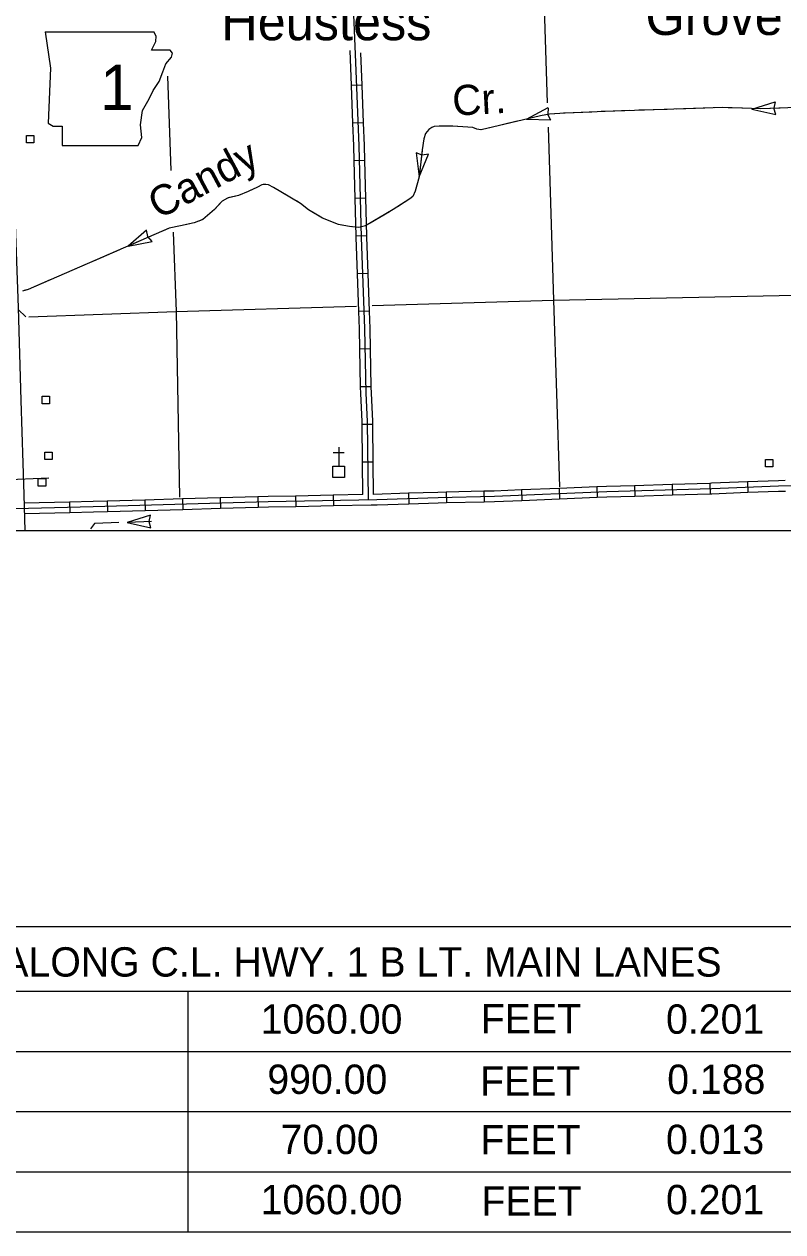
# Model space of a CAD drawing. Extents: x 155 to 3386, y 68 to 2138.
# Drawn here: x 1668.4 to 1972.1, y 68.1 to 551.2 of the extents above; entities that cross this region are included whole.
import ezdxf

# ---------------------------------------------------------------- set-up
doc = ezdxf.new("R2010")
doc.units = 0
for name, color, linetype in [('3', 7, 'Continuous'), ('Default', 7, 'Continuous'), ('E_No Plot', 7, 'Continuous'), ('Level 10', 7, 'Continuous'), ('Level 21', 7, 'Continuous'), ('Level 24', 7, 'Continuous'), ('Level 31', 7, 'Continuous'), ('Level 32', 7, 'Continuous'), ('Level 35', 7, 'Continuous'), ('Level 36', 7, 'Continuous'), ('Level 43', 7, 'Continuous'), ('Level 5', 7, 'Continuous'), ('Level 56', 7, 'Continuous'), ('Level 57', 7, 'Continuous')]:
    doc.layers.add(name, color=color, linetype=linetype)

msp = doc.modelspace()

# ---------------------------------------------------------------- linework, layer by layer
at = {"layer": '3'}
for p, q in [((1431.26, 190.26), (2068.72, 190.26)), ((1431.26, 164.33), (2068.72, 164.33)), ((1733.88, 164.33), (1733.88, 68.06)), ((1431.26, 140.26), (2068.72, 140.26)), ((1431.26, 116.19), (2068.72, 116.19)), ((1431.26, 92.13), (2068.72, 92.13)), ((1431.26, 68.06), (2068.72, 68.06))]:
    msp.add_line(p, q, dxfattribs=at)
at = {"layer": 'Default'}
msp.add_lwpolyline([(1150.5, 1308.99), (2342.15, 1308.99), (2342.15, 348.58), (1150.5, 348.58)], close=True, dxfattribs=at)
at = {"layer": 'E_No Plot'}
msp.add_lwpolyline([(1150.5, 1308.99), (2342.15, 1308.99), (2342.15, 348.58), (1150.5, 348.58)], close=True, dxfattribs=at)
msp.add_lwpolyline([(1150.5, 1308.99), (2342.15, 1308.99), (2342.15, 348.58), (1150.5, 348.58)], close=True, dxfattribs=at)
at = {"layer": 'Level 10'}
msp.add_lwpolyline([(1661.22, 586.02), (1662.35, 549.52), (1663.59, 511.92), (1664.67, 474.82), (1665.91, 437.88), (1667.04, 400.65), (1668.22, 363.06), (1668.66, 348.58)], dxfattribs=at)
at = {"layer": 'Level 21'}
for p, q in [((1676.78, 548.13), (1678.96, 533.63)), ((1721.25, 546.44), (1720.25, 548.11)), ((1721.01, 544.26), (1721.25, 546.44)), ((1719.32, 540.88), (1721.01, 544.26)), ((1726.81, 540.88), (1719.32, 540.88)), ((1725.12, 535.32), (1727.3, 537.98)), ((1727.78, 539.67), (1726.81, 540.88)), ((1727.3, 537.98), (1727.78, 539.67)), ((1678.96, 533.63), (1677.99, 511.63)), ((1722.46, 528.31), (1723.91, 532.18)), ((1723.91, 532.18), (1725.12, 535.32)), ((1720.05, 524.68), (1722.46, 528.31)), ((1718.35, 521.3), (1720.05, 524.68)), ((1715.69, 516.71), (1718.35, 521.3)), ((1714.97, 510.91), (1715.69, 516.71)), ((1677.99, 511.63), (1679.93, 510.43)), ((1679.93, 510.43), (1683.55, 510.43)), ((1683.55, 510.43), (1683.55, 502.69)), ((1715.45, 505.83), (1714.97, 510.91)), ((1683.55, 502.69), (1714, 502.69)), ((1714, 502.69), (1715.45, 505.83))]:
    msp.add_line(p, q, dxfattribs=at)
msp.add_lwpolyline([(1676.78, 548.13), (1720.25, 548.11)], dxfattribs=at)
at = {"layer": 'Level 31'}
msp.add_lwpolyline([(1659.46, 368.98), (1678.24, 369.76)], dxfattribs=at)
at = {"layer": 'Level 32'}
for p, q in [((1803.67, 526.86), (1799.39, 526.7)), ((1804.24, 511.79), (1799.95, 511.63)), ((1804.73, 496.69), (1800.45, 496.58)), ((1805.13, 481.61), (1800.84, 481.49)), ((1805.52, 466.53), (1801.23, 466.41)), ((1806.06, 451.47), (1801.77, 451.32)), ((1806.6, 436.4), (1802.32, 436.24)), ((1807.02, 421.28), (1802.74, 421.19)), ((1807.33, 406.2), (1803.04, 406.11)), ((1807.98, 391.11), (1803.69, 391.06)), ((1808.13, 376.02), (1803.85, 375.98)), ((1942.82, 367.51), (1942.95, 363.22)), ((1957.87, 368.09), (1958.04, 363.8)), ((1776.98, 362.45), (1777.07, 358.17)), ((1792.06, 362.77), (1792.15, 358.48)), ((1822.2, 363.53), (1822.33, 359.25)), ((1837.29, 363.98), (1837.39, 359.7)), ((1852.38, 364.33), (1852.47, 360.04)), ((1867.41, 364.86), (1867.59, 360.58)), ((1882.49, 365.47), (1882.66, 361.19)), ((1897.56, 366.08), (1897.73, 361.8)), ((1912.66, 366.58), (1912.79, 362.3)), ((1927.74, 367.04), (1927.87, 362.76)), ((1686.48, 360.03), (1686.6, 355.75)), ((1701.56, 360.44), (1701.68, 356.15)), ((1716.64, 360.85), (1716.76, 356.57)), ((1731.72, 361.27), (1731.84, 356.99)), ((1746.8, 361.69), (1746.92, 357.41)), ((1761.88, 362.11), (1762, 357.82))]:
    msp.add_line(p, q, dxfattribs=at)
for points in [[(1806.14, 360.92), (1805.82, 392.28), (1805.24, 403.55), (1804.71, 429.41), (1803.39, 465.91), (1802.44, 502.56), (1801.06, 539.27), (1799.53, 574.23), (1799.58, 576.51), (1799.74, 580.84), (1799.74, 583.65), (1799.58, 586.5), (1799.39, 589)], [(1799.39, 526.7), (1798.87, 540.72)], [(1803.67, 526.86), (1803.19, 539.72)], [(1799.95, 511.63), (1799.39, 526.7)], [(1804.24, 511.79), (1803.67, 526.86)], [(1800.45, 496.58), (1800.3, 502.49), (1799.95, 511.63)], [(1804.73, 496.69), (1804.58, 502.63), (1804.24, 511.79)], [(1800.84, 481.49), (1800.45, 496.58)], [(1805.13, 481.61), (1804.73, 496.69)], [(1801.23, 466.41), (1800.84, 481.49)], [(1805.52, 466.53), (1805.13, 481.61)], [(1801.77, 451.32), (1801.25, 465.84), (1801.23, 466.41)], [(1806.06, 451.47), (1805.53, 465.97), (1805.52, 466.53)], [(1802.32, 436.24), (1801.77, 451.32)], [(1806.6, 436.4), (1806.06, 451.47)], [(1802.74, 421.19), (1802.57, 429.35), (1802.32, 436.24)], [(1807.02, 421.28), (1806.85, 429.47), (1806.6, 436.4)], [(1803.04, 406.11), (1802.74, 421.19)], [(1807.33, 406.2), (1807.02, 421.28)], [(1803.69, 391.06), (1803.68, 392.21), (1803.1, 403.47), (1803.04, 406.11)], [(1807.98, 391.11), (1807.96, 392.35), (1807.38, 403.62), (1807.33, 406.2)], [(1803.85, 375.98), (1803.69, 391.06)], [(1808.13, 376.02), (1807.98, 391.11)], [(1803.98, 363.01), (1803.85, 375.98)], [(1808.26, 363.09), (1808.13, 376.02)], [(2033.36, 367.8), (2030.52, 367.75), (2019.66, 367.5), (2007, 367.01), (1970.32, 366.42), (1943.61, 365.39), (1901.56, 364.09), (1856.6, 362.28), (1834.02, 361.76), (1809.57, 360.99), (1766.1, 360.08), (1696.04, 358.14), (1659.82, 357.18)], [(1942.82, 367.51), (1927.74, 367.04)], [(1957.87, 368.09), (1943.53, 367.53), (1942.82, 367.51)], [(1973, 368.61), (1970.27, 368.57), (1957.87, 368.09)], [(1776.98, 362.45), (1766.05, 362.22), (1761.88, 362.11)], [(1792.06, 362.77), (1776.98, 362.45)], [(1803.98, 363.01), (1792.06, 362.77)], [(1822.2, 363.53), (1808.26, 363.09)], [(1837.29, 363.98), (1833.96, 363.91), (1822.2, 363.53)], [(1852.38, 364.33), (1837.29, 363.98)], [(1867.41, 364.86), (1856.53, 364.42), (1852.38, 364.33)], [(1882.49, 365.47), (1867.41, 364.86)], [(1897.56, 366.08), (1882.49, 365.47)], [(1912.66, 366.58), (1901.48, 366.24), (1897.56, 366.08)], [(1927.74, 367.04), (1912.66, 366.58)], [(1927.87, 362.76), (1912.79, 362.3)], [(1942.95, 363.22), (1927.87, 362.76)], [(1958.04, 363.8), (1943.68, 363.25), (1942.95, 363.22)], [(1973.07, 364.32), (1970.38, 364.28), (1958.04, 363.8)], [(1686.48, 360.03), (1668.33, 359.55)], [(1701.56, 360.44), (1695.98, 360.28), (1686.48, 360.03)], [(1716.64, 360.85), (1701.56, 360.44)], [(1731.72, 361.27), (1716.64, 360.85)], [(1746.8, 361.69), (1731.72, 361.27)], [(1761.88, 362.11), (1746.8, 361.69)], [(1762, 357.82), (1746.92, 357.41)], [(1777.07, 358.17), (1766.15, 357.94), (1762, 357.82)], [(1792.15, 358.48), (1777.07, 358.17)], [(1807.23, 358.8), (1792.15, 358.48)], [(1822.33, 359.25), (1809.63, 358.85), (1807.23, 358.8)], [(1837.39, 359.7), (1834.08, 359.62), (1822.33, 359.25)], [(1852.47, 360.04), (1837.39, 359.7)], [(1867.59, 360.58), (1856.67, 360.14), (1852.47, 360.04)], [(1882.66, 361.19), (1867.59, 360.58)], [(1897.73, 361.8), (1882.66, 361.19)], [(1912.79, 362.3), (1901.64, 361.95), (1897.73, 361.8)], [(1686.6, 355.75), (1668.46, 355.26)], [(1701.68, 356.15), (1696.1, 356), (1686.6, 355.75)], [(1716.76, 356.57), (1701.68, 356.15)], [(1731.84, 356.99), (1716.76, 356.57)], [(1746.92, 357.41), (1731.84, 356.99)]]:
    msp.add_lwpolyline(points, dxfattribs=at)
at = {"layer": 'Level 36'}
msp.add_line((1665.93, 437.07), (1669.05, 434.14), dxfattribs=at)
at = {"layer": 'Level 43'}
for p, q in [((1869.42, 513.22), (1878.06, 517.87)), ((1878.14, 517.79), (1877.99, 515.18)), ((1959.65, 517.27), (1969.02, 520.15)), ((1959.65, 517.27), (1969.21, 515.08)), ((1969.02, 520.15), (1968.44, 517.61)), ((1969.21, 515.08), (1968.44, 517.57)), ((1869.42, 513.22), (1879.22, 512.93)), ((1879.18, 512.82), (1878, 515.15)), ((1827.65, 498.82), (1825.23, 499.82)), ((1825.23, 499.82), (1826.52, 490.1)), ((1826.52, 490.1), (1830.27, 499.16)), ((1830.27, 499.16), (1827.68, 498.81)), ((1717.38, 468.84), (1709.95, 462.45)), ((1717.86, 466.28), (1717.38, 468.84)), ((1709.95, 462.45), (1719.58, 464.27)), ((1719.58, 464.27), (1717.88, 466.25)), ((1718.93, 354.75), (1709.55, 351.89)), ((1718.34, 352.21), (1718.93, 354.75)), ((1709.55, 351.89), (1719.1, 349.68)), ((1719.1, 349.68), (1718.34, 352.18))]:
    msp.add_line(p, q, dxfattribs=at)
for points in [[(1992.1, 518.45), (1963.2, 517.4), (1948, 517.85), (1900.88, 516.34), (1884.93, 515.59), (1878.61, 515.29), (1874.99, 514.54), (1851.36, 508.96), (1849.55, 509.27), (1847.9, 509.87), (1839.77, 510.47), (1834.5, 510.47), (1832.55, 510.32), (1831.49, 509.87), (1830.29, 509.12), (1829.08, 507.46), (1828.33, 505.35), (1827.73, 500.98), (1826.98, 494.96), (1826.52, 490.1), (1824.87, 484.37), (1823.96, 482.26), (1822.76, 481.36), (1816.14, 477.14), (1805, 470.52), (1802.29, 469.91), (1798.53, 470.22), (1794.16, 471.12), (1787.84, 473.68), (1782.12, 476.99), (1778.96, 479.55), (1768.12, 485.88), (1766.16, 486.93), (1765.11, 487.08), (1764.21, 487.08), (1763.45, 486.93), (1761.8, 486.03), (1758.03, 484.22), (1754.12, 482.72), (1749.75, 481.66), (1747.65, 480.46), (1744.49, 477.14), (1739.82, 473.08), (1736.36, 471.72), (1730.94, 470.52), (1726.42, 469.61), (1669.98, 445.07), (1667.72, 444.46)], [(1925.72, 517.14), (1914.41, 516.78)], [(1940.8, 517.62), (1929.49, 517.26)], [(1950.22, 517.78), (1948, 517.85), (1944.57, 517.74)], [(1955.88, 517.62), (1950.22, 517.78)], [(1970.96, 517.68), (1963.2, 517.4), (1959.65, 517.5)], [(1865.75, 512.36), (1860.24, 511.06)], [(1880.5, 515.38), (1878.61, 515.29), (1874.99, 514.54), (1869.42, 513.22)], [(1895.57, 516.09), (1884.93, 515.59), (1884.27, 515.56)], [(1910.64, 516.66), (1900.88, 516.34), (1899.34, 516.27)], [(1836.13, 510.47), (1834.5, 510.47), (1832.55, 510.32), (1831.49, 509.87), (1830.29, 509.12), (1829.08, 507.46), (1828.33, 505.35), (1828.21, 504.48)], [(1851.06, 509.01), (1849.55, 509.27), (1847.9, 509.87), (1839.9, 510.46)], [(1860.24, 511.06), (1854.74, 509.76)], [(1827.7, 500.75), (1826.98, 494.96), (1826.78, 492.9)], [(1760.6, 485.45), (1758.03, 484.22), (1754.12, 482.72), (1749.97, 481.71)], [(1774.09, 482.39), (1768.12, 485.88), (1766.16, 486.93), (1765.11, 487.08), (1764.21, 487.08), (1764, 487.04)], [(1825.31, 485.9), (1824.87, 484.37), (1823.96, 482.26), (1822.76, 481.36), (1817.76, 478.18)], [(1746.87, 479.64), (1744.49, 477.14), (1739.82, 473.08), (1738.26, 472.47)], [(1786.78, 474.29), (1782.12, 476.99), (1778.96, 479.55), (1777.35, 480.49)], [(1814.55, 476.2), (1806.82, 471.6)], [(1734.67, 471.35), (1730.94, 470.52), (1726.42, 469.61), (1723.78, 468.46)], [(1795.51, 470.84), (1794.16, 471.12), (1790.2, 472.72)], [(1799.44, 470.14), (1798.53, 470.22), (1795.51, 470.84)], [(1715.13, 464.7), (1709.95, 462.45)], [(1720.32, 466.96), (1715.13, 464.7)], [(1706.49, 460.94), (1696.11, 456.43)], [(1692.65, 454.93), (1682.28, 450.42)], [(1678.82, 448.91), (1669.98, 445.07), (1668.36, 444.63)], [(1706.28, 351.82), (1703.18, 351.69), (1696.48, 351.52), (1694.98, 349.37)], [(1719.35, 352.2), (1716.26, 352.07), (1709.55, 351.89)]]:
    msp.add_lwpolyline(points, dxfattribs=at)
at = {"layer": 'Level 5'}
for points in [[(1875.61, 587.46), (1877.76, 519.78)], [(1725.74, 530.44), (1727.11, 492.72)], [(1878.07, 510.06), (1880.26, 440.83)], [(1728, 468), (1729.15, 436.27)], [(1807.65, 438.64), (1880.26, 440.83)], [(1880.26, 440.83), (2028.7, 443.92)], [(1880.26, 440.83), (1882.67, 366.1)], [(1670.29, 434.13), (1729.15, 436.27)], [(1729.15, 436.27), (1801.38, 438.45)], [(1729.15, 436.27), (1730.56, 361.98)]]:
    msp.add_lwpolyline(points, dxfattribs=at)
at = {"layer": 'Level 56'}
for points in [[(1669.31, 503.74), (1669.31, 506.72), (1672.29, 506.72), (1672.29, 503.74)], [(1675.58, 399.4), (1675.58, 402.38), (1678.56, 402.38), (1678.56, 399.4)], [(1676.59, 377.03), (1676.59, 380), (1679.57, 380), (1679.57, 377.03)], [(1965.1, 374.13), (1965.1, 377.11), (1968.08, 377.11), (1968.08, 374.13)], [(1674.03, 366.45), (1674.03, 369.42), (1677.01, 369.42), (1677.01, 366.45)]]:
    msp.add_lwpolyline(points, close=True, dxfattribs=at)
at = {"layer": 'Level 57'}
for p, q in [((1794.27, 382.04), (1794.27, 374.35)), ((1792.12, 379.9), (1796.41, 379.9))]:
    msp.add_line(p, q, dxfattribs=at)
msp.add_lwpolyline([(1791.95, 369.89), (1791.95, 374.35), (1796.57, 374.35), (1796.57, 369.89)], close=True, dxfattribs=at)

# ---------------------------------------------------------------- texts
at = {"layer": '3'}
for s, height, p in [('LENGTH COMPUTED ALONG C.L. HWY. 1 B LT. MAIN LANES', 11.7409, (1497.39, 170.18)), ('1060.00', 11.741, (1763.03, 147.31)), ('FEET', 11.741, (1851.17, 147.5)), ('0.201', 11.741, (1925.3, 147.31)), ('990.00', 11.741, (1765.71, 123.24)), ('FEET', 11.741, (1850.88, 122.55)), ('0.188', 11.741, (1925.77, 123.24)), ('70.00', 11.741, (1770.98, 99.17)), ('FEET', 11.741, (1850.97, 99.07)), ('0.013', 11.741, (1925.3, 99.17)), ('1060.00', 11.741, (1763.03, 75.1)), ('0.201', 11.741, (1925.3, 75.1)), ('FEET', 11.741, (1851.37, 74.51))]:
    msp.add_text(s, height=height, dxfattribs=at).set_placement(p)
at = {"layer": 'Level 21'}
msp.add_text('1', height=18.1, dxfattribs=at).set_placement((1698.78, 516.92))
at = {"layer": 'Level 24'}
for s, p in [('Grove', (1917.08, 546.91)), ('Heustess', (1747.29, 544.8))]:
    msp.add_text(s, height=15.086, dxfattribs=at).set_placement(p)
at = {"layer": 'Level 35'}
for s, rotation, p in [('Cr.', 3.0641, (1840.05, 514.6)), ('Candy', 28.1542, (1722.17, 472.96))]:
    msp.add_text(s, height=12.069, rotation=rotation, dxfattribs=at).set_placement(p)

doc.saveas('drawing.dxf')
